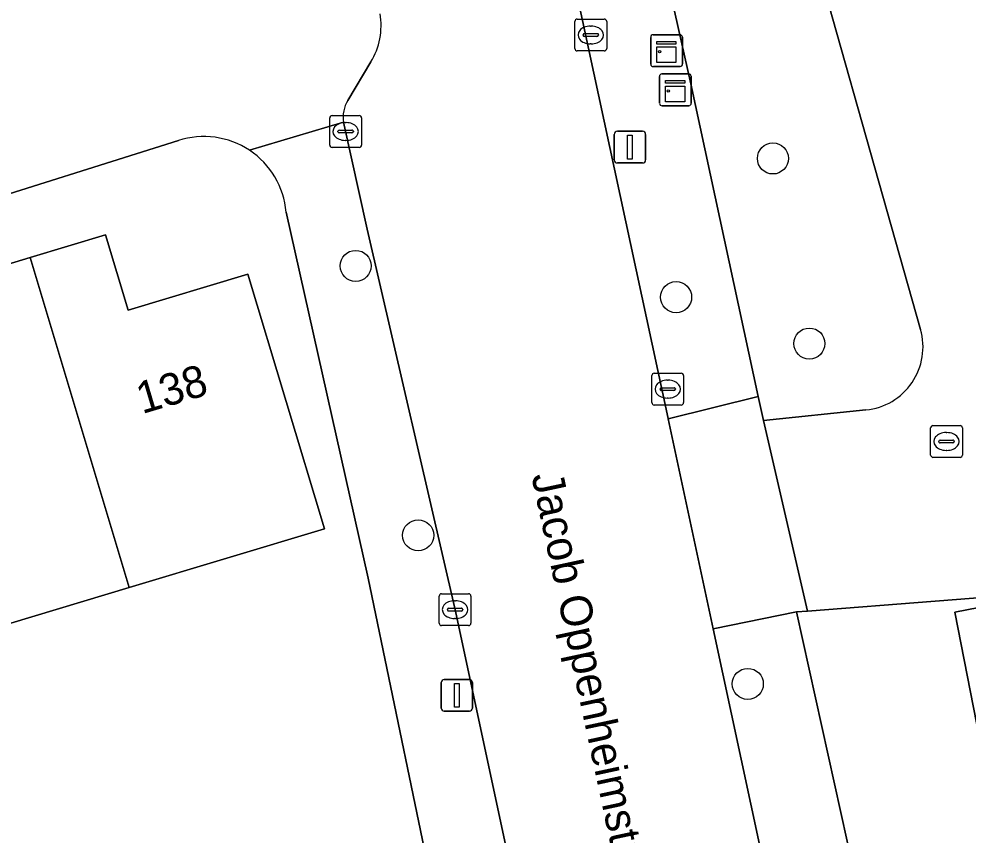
# Model space of a CAD drawing. Extents: x 158086 to 159499, y 382904 to 383981.
# Drawn here: x 159038.97 to 159068.85, y 383312.68 to 383338.37 of the extents above; entities that cross this region are included whole.
import ezdxf

# ---------------------------------------------------------------- set-up
doc = ezdxf.new("R2010")
doc.units = 0
for name, color, linetype in [('IMGEO_Boom', 7, 'Continuous'), ('IMGEO_Erf', 7, 'Continuous'), ('IMGEO_Groenvoorziening', 7, 'Continuous'), ('IMGEO_Kast', 7, 'Continuous'), ('IMGEO_Kolk', 7, 'Continuous'), ('IMGEO_Lichtmast', 7, 'Continuous'), ('IMGEO_Openbare_ruimte_label', 7, 'Continuous'), ('IMGEO_Pand', 7, 'Continuous'), ('IMGEO_Pand_nummerreeks', 7, 'Continuous'), ('IMGEO_Rijbaan_lokaal_open', 7, 'Continuous'), ('IMGEO_Voetpad_open', 7, 'Continuous')]:
    doc.layers.add(name, color=color, linetype=linetype)

msp = doc.modelspace()

# ---------------------------------------------------------------- linework, layer by layer
at = {"layer": 'IMGEO_Boom'}
for centre in [(159062.707, 383333.979), (159049.572, 383330.597), (159059.659, 383329.613), (159063.853, 383328.152), (159051.539, 383322.116), (159061.915, 383317.438)]:
    msp.add_circle(centre, 0.489, dxfattribs=at)
at = {"layer": 'IMGEO_Erf'}
for points in [[(159043.991, 383334.543), (159022.796, 383327.867)], [(159033.839, 383305.3), (159039.775, 383306.642), (159039.709, 383306.932), (159039.139, 383309.454), (159042.758, 383310.272), (159043.329, 383307.75), (159046.927, 383308.564), (159046.394, 383311.1), (159051.421, 383312.158), (159051.954, 383309.622), (159051.968, 383309.625), (159052.266, 383309.688), (159049.97, 383320.768), (159047.383, 383332.291)], [(159037.034, 383330.17), (159039.322, 383330.859), (159041.696, 383331.573), (159042.41, 383329.203), (159046.18, 383330.338), (159048.593, 383322.322), (159042.442, 383320.47), (159036.408, 383318.653)], [(159069.609, 383313.692), (159068.436, 383319.694), (159071.837, 383320.359), (159063.794, 383319.724), (159063.448, 383319.711), (159070.225, 383289.022)]]:
    msp.add_lwpolyline(points, dxfattribs=at)
for centre, radius, start, end in [((159044.791, 383332.07), 2.6, 56.4026, 107.9323), ((159044.795, 383332.07), 2.598, 4.884, 56.4609)]:
    msp.add_arc(centre, radius, start, end, dxfattribs=at)
at = {"layer": 'IMGEO_Groenvoorziening'}
for points in [[(159067.356, 383328.595), (159063.017, 383343.949), (159060.242, 383342.441)], [(159059.303, 383339.984), (159060.121, 383336.33), (159062.238, 383326.481), (159062.41, 383325.734), (159065.633, 383326.061)]]:
    msp.add_lwpolyline(points, dxfattribs=at)
msp.add_arc((159065.431, 383328.051), 2, 275.7925, 15.7798, dxfattribs=at)
at = {"layer": 'IMGEO_Kast'}
for p, q in [((159058.934, 383337.873), (159059.775, 383337.873)), ((159059.775, 383337.873), (159058.934, 383337.873)), ((159058.859, 383336.948), (159058.859, 383337.789)), ((159058.859, 383337.789), (159058.859, 383336.948)), ((159059.859, 383337.798), (159059.859, 383336.957)), ((159059.859, 383336.957), (159059.859, 383337.798)), ((159059.784, 383336.873), (159058.943, 383336.873)), ((159058.943, 383336.873), (159059.784, 383336.873)), ((159059.21, 383336.639), (159060.051, 383336.639)), ((159060.051, 383336.639), (159059.21, 383336.639)), ((159059.135, 383335.714), (159059.135, 383336.555)), ((159059.135, 383336.555), (159059.135, 383335.714)), ((159060.135, 383336.564), (159060.135, 383335.723)), ((159060.135, 383335.723), (159060.135, 383336.564)), ((159060.06, 383335.639), (159059.219, 383335.639)), ((159059.219, 383335.639), (159060.06, 383335.639))]:
    msp.add_line(p, q, dxfattribs=at)
for points in [[(159059.054, 383337.663), (159059.654, 383337.663), (159059.654, 383337.578), (159059.054, 383337.578), (159059.054, 383337.663)], [(159059.054, 383337.488), (159059.654, 383337.488), (159059.654, 383336.999), (159059.054, 383336.999), (159059.054, 383337.488)], [(159059.33, 383336.429), (159059.93, 383336.429), (159059.93, 383336.344), (159059.33, 383336.344), (159059.33, 383336.429)], [(159059.33, 383336.254), (159059.93, 383336.254), (159059.93, 383335.765), (159059.33, 383335.765), (159059.33, 383336.254)]]:
    msp.add_lwpolyline(points, dxfattribs=at)
for centre in [(159059.138, 383337.337), (159059.414, 383336.103)]:
    msp.add_circle(centre, 0.0377, dxfattribs=at)
for centre, start, end in [((159058.937, 383337.795), 92.4484, 184.2845), ((159058.937, 383337.795), 92.4484, 184.2845), ((159059.781, 383337.795), 2.4484, 94.2845), ((159059.781, 383337.795), 2.4484, 94.2845), ((159058.937, 383336.951), 182.4484, 274.2845), ((159058.937, 383336.951), 182.4484, 274.2845), ((159059.781, 383336.951), 272.4484, 4.2845), ((159059.781, 383336.951), 272.4484, 4.2845), ((159059.213, 383336.561), 92.4484, 184.2845), ((159059.213, 383336.561), 92.4484, 184.2845), ((159060.057, 383336.561), 2.4484, 94.2845), ((159060.057, 383336.561), 2.4484, 94.2845), ((159059.213, 383335.717), 182.4484, 274.2845), ((159059.213, 383335.717), 182.4484, 274.2845), ((159060.057, 383335.717), 272.4484, 4.2845), ((159060.057, 383335.717), 272.4484, 4.2845)]:
    msp.add_arc(centre, 0.0779, start, end, dxfattribs=at)
at = {"layer": 'IMGEO_Kolk'}
for p, q in [((159056.472, 383337.439), (159056.472, 383338.291)), ((159056.547, 383338.365), (159057.399, 383338.365)), ((159056.96, 383338.145), (159056.985, 383338.145)), ((159057.473, 383338.291), (159057.473, 383337.439)), ((159056.731, 383337.859), (159056.731, 383337.871)), ((159057.169, 383337.822), (159056.771, 383337.822)), ((159056.774, 383337.908), (159057.172, 383337.908)), ((159057.215, 383337.871), (159057.215, 383337.859)), ((159056.983, 383337.585), (159056.958, 383337.585)), ((159057.399, 383337.365), (159056.547, 383337.365)), ((159048.756, 383334.402), (159048.756, 383335.254)), ((159048.831, 383335.328), (159049.683, 383335.328)), ((159049.757, 383335.254), (159049.757, 383334.402)), ((159049.015, 383334.822), (159049.015, 383334.834)), ((159049.058, 383334.871), (159049.456, 383334.871)), ((159049.244, 383335.108), (159049.269, 383335.108)), ((159049.499, 383334.834), (159049.499, 383334.822)), ((159049.453, 383334.785), (159049.055, 383334.785)), ((159049.267, 383334.548), (159049.242, 383334.548)), ((159049.683, 383334.328), (159048.831, 383334.328)), ((159058.895, 383326.292), (159058.895, 383327.144)), ((159058.97, 383327.218), (159059.822, 383327.218)), ((159059.896, 383327.144), (159059.896, 383326.292)), ((159059.197, 383326.761), (159059.595, 383326.761)), ((159059.383, 383326.998), (159059.408, 383326.998)), ((159059.154, 383326.712), (159059.154, 383326.724)), ((159059.592, 383326.675), (159059.194, 383326.675)), ((159059.638, 383326.724), (159059.638, 383326.712)), ((159059.822, 383326.218), (159058.97, 383326.218)), ((159059.406, 383326.438), (159059.381, 383326.438)), ((159067.745, 383325.57), (159068.597, 383325.57)), ((159067.67, 383324.644), (159067.67, 383325.496)), ((159068.158, 383325.35), (159068.183, 383325.35)), ((159068.671, 383325.496), (159068.671, 383324.644)), ((159067.929, 383325.064), (159067.929, 383325.076)), ((159068.367, 383325.027), (159067.969, 383325.027)), ((159067.972, 383325.113), (159068.37, 383325.113)), ((159068.413, 383325.076), (159068.413, 383325.064)), ((159068.181, 383324.79), (159068.156, 383324.79)), ((159068.597, 383324.57), (159067.745, 383324.57)), ((159052.199, 383319.35), (159052.199, 383320.202)), ((159052.274, 383320.276), (159053.126, 383320.276)), ((159053.2, 383320.202), (159053.2, 383319.35)), ((159052.687, 383320.056), (159052.712, 383320.056)), ((159052.458, 383319.77), (159052.458, 383319.782)), ((159052.896, 383319.733), (159052.498, 383319.733)), ((159052.501, 383319.819), (159052.899, 383319.819)), ((159052.942, 383319.782), (159052.942, 383319.77)), ((159052.71, 383319.496), (159052.685, 383319.496)), ((159053.126, 383319.276), (159052.274, 383319.276))]:
    msp.add_line(p, q, dxfattribs=at)
for points in [[(159056.472, 383337.439), (159056.472, 383338.291)], [(159056.547, 383338.365), (159057.399, 383338.365)], [(159057.473, 383338.291), (159057.473, 383337.439)], [(159057.399, 383337.365), (159056.547, 383337.365)], [(159048.756, 383334.402), (159048.756, 383335.254)], [(159048.831, 383335.328), (159049.683, 383335.328)], [(159049.757, 383335.254), (159049.757, 383334.402)], [(159049.683, 383334.328), (159048.831, 383334.328)], [(159058.895, 383326.292), (159058.895, 383327.144)], [(159058.97, 383327.218), (159059.822, 383327.218)], [(159059.896, 383327.144), (159059.896, 383326.292)], [(159059.822, 383326.218), (159058.97, 383326.218)], [(159067.745, 383325.57), (159068.597, 383325.57)], [(159067.67, 383324.644), (159067.67, 383325.496)], [(159068.671, 383325.496), (159068.671, 383324.644)], [(159068.597, 383324.57), (159067.745, 383324.57)], [(159052.199, 383319.35), (159052.199, 383320.202)], [(159052.274, 383320.276), (159053.126, 383320.276)], [(159053.2, 383320.202), (159053.2, 383319.35)], [(159053.126, 383319.276), (159052.274, 383319.276)]]:
    msp.add_lwpolyline(points, dxfattribs=at)
for centre, radius, start, end in [((159056.549, 383338.289), 0.0765, 91.552, 178.448), ((159056.549, 383338.289), 0.0765, 91.552, 178.448), ((159057.397, 383338.289), 0.0765, 1.552, 88.448), ((159057.397, 383338.289), 0.0765, 1.552, 88.448), ((159056.771, 383337.868), 0.0403, 85.8775, 175.7526), ((159056.768, 383337.858), 0.0366, 178.938, 274.7102), ((159057.172, 383337.865), 0.043, 264.8664, 352.4533), ((159057.176, 383337.87), 0.0386, 1.7309, 96.639), ((159056.549, 383337.441), 0.0765, 181.552, 268.448), ((159056.549, 383337.441), 0.0765, 181.552, 268.448), ((159057.397, 383337.441), 0.0765, 271.552, 358.448), ((159057.397, 383337.441), 0.0765, 271.552, 358.448), ((159048.833, 383335.252), 0.0765, 91.552, 178.448), ((159048.833, 383335.252), 0.0765, 91.552, 178.448), ((159049.681, 383335.252), 0.0765, 1.552, 88.448), ((159049.681, 383335.252), 0.0765, 1.552, 88.448), ((159049.055, 383334.831), 0.0403, 85.8775, 175.7526), ((159049.052, 383334.821), 0.0366, 178.938, 274.7102), ((159049.456, 383334.828), 0.043, 264.8664, 352.4533), ((159049.46, 383334.833), 0.0386, 1.7309, 96.639), ((159048.833, 383334.404), 0.0765, 181.552, 268.448), ((159048.833, 383334.404), 0.0765, 181.552, 268.448), ((159049.681, 383334.404), 0.0765, 271.552, 358.448), ((159049.681, 383334.404), 0.0765, 271.552, 358.448), ((159058.972, 383327.142), 0.0765, 91.552, 178.448), ((159058.972, 383327.142), 0.0765, 91.552, 178.448), ((159059.82, 383327.142), 0.0765, 1.552, 88.448), ((159059.82, 383327.142), 0.0765, 1.552, 88.448), ((159059.194, 383326.721), 0.0403, 85.8775, 175.7526), ((159059.599, 383326.723), 0.0386, 1.7309, 96.639), ((159059.191, 383326.711), 0.0366, 178.938, 274.7102), ((159059.595, 383326.718), 0.043, 264.8664, 352.4533), ((159058.972, 383326.294), 0.0765, 181.552, 268.448), ((159058.972, 383326.294), 0.0765, 181.552, 268.448), ((159059.82, 383326.294), 0.0765, 271.552, 358.448), ((159059.82, 383326.294), 0.0765, 271.552, 358.448), ((159067.747, 383325.494), 0.0765, 91.552, 178.448), ((159067.747, 383325.494), 0.0765, 91.552, 178.448), ((159068.595, 383325.494), 0.0765, 1.552, 88.448), ((159068.595, 383325.494), 0.0765, 1.552, 88.448), ((159067.969, 383325.073), 0.0403, 85.8775, 175.7526), ((159067.966, 383325.063), 0.0366, 178.938, 274.7102), ((159068.37, 383325.07), 0.043, 264.8664, 352.4533), ((159068.374, 383325.075), 0.0386, 1.7309, 96.639), ((159067.747, 383324.646), 0.0765, 181.552, 268.448), ((159067.747, 383324.646), 0.0765, 181.552, 268.448), ((159068.595, 383324.646), 0.0765, 271.552, 358.448), ((159068.595, 383324.646), 0.0765, 271.552, 358.448), ((159052.276, 383320.2), 0.0765, 91.552, 178.448), ((159052.276, 383320.2), 0.0765, 91.552, 178.448), ((159053.124, 383320.2), 0.0765, 1.552, 88.448), ((159053.124, 383320.2), 0.0765, 1.552, 88.448), ((159052.498, 383319.779), 0.0403, 85.8775, 175.7526), ((159052.495, 383319.769), 0.0366, 178.938, 274.7102), ((159052.899, 383319.776), 0.043, 264.8664, 352.4533), ((159052.903, 383319.781), 0.0386, 1.7309, 96.639), ((159052.276, 383319.352), 0.0765, 181.552, 268.448), ((159052.276, 383319.352), 0.0765, 181.552, 268.448), ((159053.124, 383319.352), 0.0765, 271.552, 358.448), ((159053.124, 383319.352), 0.0765, 271.552, 358.448)]:
    msp.add_arc(centre, radius, start, end, dxfattribs=at)
for centre, major_axis, ratio, start_param, end_param in [((159056.959, 383337.865), (-0.387, 0.002), 0.722429, 4.712389, 7.853982), ((159056.984, 383337.865), (-0.39, 0.002), 0.717154, 1.570796, 4.712389), ((159049.243, 383334.828), (-0.387, 0.002), 0.722429, 4.712389, 7.853982), ((159049.268, 383334.828), (-0.39, 0.002), 0.717154, 1.570796, 4.712389), ((159059.382, 383326.718), (-0.387, 0.002), 0.722429, 4.712389, 7.853982), ((159059.407, 383326.718), (-0.39, 0.002), 0.717154, 1.570796, 4.712389), ((159068.157, 383325.07), (-0.387, 0.002), 0.722429, 4.712389, 7.853982), ((159068.182, 383325.07), (-0.39, 0.002), 0.717154, 1.570796, 4.712389), ((159052.686, 383319.776), (-0.387, 0.002), 0.722429, 4.712389, 7.853982), ((159052.711, 383319.776), (-0.39, 0.002), 0.717154, 1.570796, 4.712389)]:
    msp.add_ellipse(centre, major_axis=major_axis, ratio=ratio, start_param=start_param, end_param=end_param, dxfattribs=at)
at = {"layer": 'IMGEO_Lichtmast'}
for p, q in [((159057.809, 383334.836), (159058.599, 383334.836)), ((159058.599, 383334.836), (159057.809, 383334.836)), ((159057.709, 383333.936), (159057.709, 383334.736)), ((159057.709, 383334.736), (159057.709, 383333.936)), ((159058.699, 383334.736), (159058.699, 383333.936)), ((159058.699, 383333.936), (159058.699, 383334.736)), ((159058.599, 383333.836), (159057.809, 383333.836)), ((159057.809, 383333.836), (159058.599, 383333.836)), ((159052.362, 383317.58), (159053.152, 383317.58)), ((159053.152, 383317.58), (159052.362, 383317.58)), ((159052.262, 383316.68), (159052.262, 383317.48)), ((159052.262, 383317.48), (159052.262, 383316.68)), ((159053.252, 383317.48), (159053.252, 383316.68)), ((159053.252, 383316.68), (159053.252, 383317.48)), ((159053.152, 383316.58), (159052.362, 383316.58)), ((159052.362, 383316.58), (159053.152, 383316.58))]:
    msp.add_line(p, q, dxfattribs=at)
for points in [[(159058.129, 383334.711), (159058.279, 383334.711), (159058.279, 383333.961), (159058.129, 383333.961), (159058.129, 383334.711)], [(159052.682, 383317.455), (159052.832, 383317.455), (159052.832, 383316.705), (159052.682, 383316.705), (159052.682, 383317.455)]]:
    msp.add_lwpolyline(points, dxfattribs=at)
for centre, start, end in [((159057.809, 383334.736), 90, 180), ((159057.809, 383334.736), 90, 180), ((159058.599, 383334.736), 0, 90), ((159058.599, 383334.736), 360, 90), ((159057.809, 383333.936), 180, 270), ((159057.809, 383333.936), 180, 270), ((159058.599, 383333.936), 270, 0), ((159058.599, 383333.936), 270, 0), ((159052.362, 383317.48), 90, 180), ((159052.362, 383317.48), 90, 180), ((159053.152, 383317.48), 0, 90), ((159053.152, 383317.48), 360, 90), ((159052.362, 383316.68), 180, 270), ((159052.362, 383316.68), 180, 270), ((159053.152, 383316.68), 270, 0), ((159053.152, 383316.68), 270, 0)]:
    msp.add_arc(centre, 0.1, start, end, dxfattribs=at)
at = {"layer": 'IMGEO_Pand'}
for points in [[(159042.442, 383320.47), (159048.593, 383322.322), (159046.18, 383330.338), (159042.41, 383329.203), (159041.696, 383331.573), (159039.322, 383330.859)], [(159042.442, 383320.47), (159039.322, 383330.859), (159037.034, 383330.17), (159037.729, 383327.862), (159033.982, 383326.733), (159036.408, 383318.653)], [(159071.837, 383320.359), (159068.436, 383319.694), (159069.609, 383313.692), (159073.01, 383314.357)]]:
    msp.add_lwpolyline(points, close=True, dxfattribs=at)
at = {"layer": 'IMGEO_Rijbaan_lokaal_open'}
for points in [[(159070.418, 383340.584), (159068.679, 383346.739), (159068.69, 383347.032), (159063.659, 383344.298), (159063.017, 383343.949), (159067.356, 383328.595)], [(159065.633, 383326.061), (159062.41, 383325.734), (159063.794, 383319.724), (159071.837, 383320.359), (159075.909, 383321.155), (159070.418, 383340.584)], [(159049.193, 383335.119), (159049.932, 383331.751), (159052.712, 383319.726), (159055.97, 383304.542), (159058.78, 383291.489), (159059.726, 383287.101), (159064.653, 383288.159), (159067.363, 383288.742), (159067.33, 383288.895), (159060.829, 383319.17), (159059.409, 383325.785), (159059.408, 383325.791), (159056.39, 383339.844)], [(159050.051, 383337.016), (159049.326, 383335.805)]]:
    msp.add_lwpolyline(points, dxfattribs=at)
msp.add_lwpolyline([(159062.41, 383325.734), (159062.238, 383326.481), (159059.409, 383325.785), (159060.829, 383319.17), (159063.448, 383319.711), (159063.794, 383319.724)], close=True, dxfattribs=at)
for centre, radius, start, end in [((159048.168, 383338.161), 2.204, 328.6953, 9.7603), ((159050.138, 383335.292), 0.961, 147.6981, 190.3575), ((159065.431, 383328.051), 2, 275.7925, 15.7798)]:
    msp.add_arc(centre, radius, start, end, dxfattribs=at)
at = {"layer": 'IMGEO_Voetpad_open'}
for points in [[(159056.39, 383339.844), (159059.408, 383325.791), (159059.409, 383325.785), (159062.238, 383326.481), (159060.121, 383336.33), (159059.303, 383339.984)], [(159049.326, 383335.805), (159050.051, 383337.016)], [(159046.23, 383334.235), (159049.193, 383335.119)], [(159052.712, 383319.726), (159049.932, 383331.751), (159049.193, 383335.119), (159046.23, 383334.235)], [(159017.16, 383326.327), (159017.249, 383326.334), (159022.637, 383327.847), (159022.796, 383327.867), (159043.991, 383334.543)], [(159047.383, 383332.291), (159049.97, 383320.768), (159052.266, 383309.688), (159052.563, 383308.256), (159053.095, 383305.727), (159054.703, 383298.219), (159055.212, 383295.8), (159055.713, 383293.42), (159057.17, 383286.552), (159058.708, 383286.882), (159057.763, 383291.27), (159058.78, 383291.489), (159055.97, 383304.542), (159052.712, 383319.726)]]:
    msp.add_lwpolyline(points, dxfattribs=at)
msp.add_lwpolyline([(159063.448, 383319.711), (159060.829, 383319.17), (159067.33, 383288.895), (159067.363, 383288.742), (159070.225, 383289.022)], close=True, dxfattribs=at)
for centre, radius, start, end in [((159048.168, 383338.161), 2.204, 328.6953, 9.7603), ((159050.138, 383335.292), 0.961, 147.6981, 190.3575), ((159044.791, 383332.07), 2.6, 56.4026, 107.9323), ((159044.795, 383332.07), 2.598, 4.884, 56.4609)]:
    msp.add_arc(centre, radius, start, end, dxfattribs=at)

# ---------------------------------------------------------------- texts
at = {"layer": 'IMGEO_Openbare_ruimte_label'}
msp.add_text('Jacob Oppenheimstraat', height=1, rotation=282.1188, dxfattribs=at).set_placement((159055.101, 383323.993))
at = {"layer": 'IMGEO_Pand_nummerreeks'}
msp.add_text('138', height=1, rotation=16.5129, dxfattribs=at).set_placement((159042.847, 383325.929))

doc.saveas('drawing.dxf')
